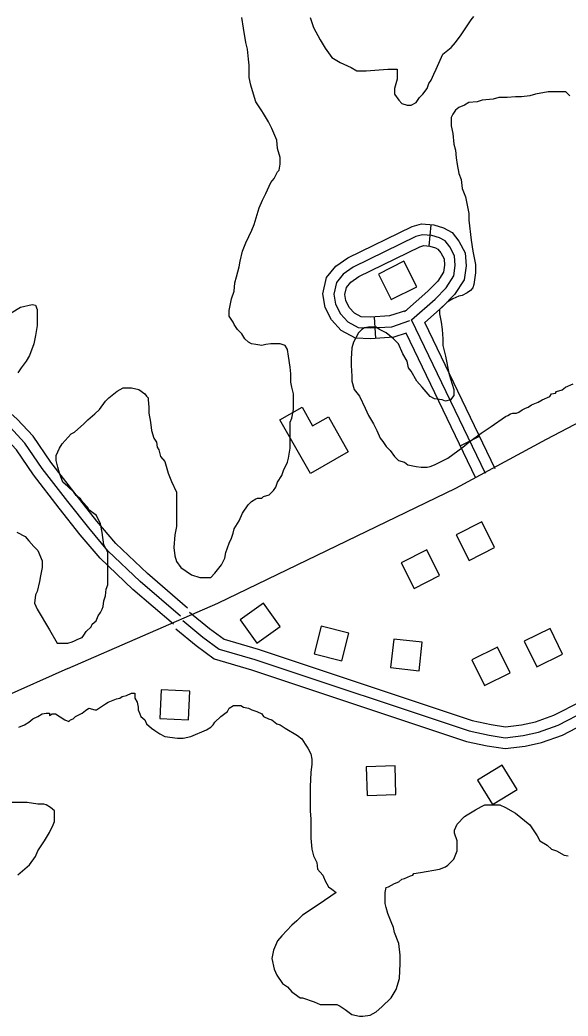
# Model space of a CAD drawing. Extents: x 3245246 to 3283090, y 806824 to 832173.
# Drawn here: x 3263159 to 3263922, y 826662 to 828051 of the extents above; entities that cross this region are included whole.
import ezdxf

# ---------------------------------------------------------------- set-up
doc = ezdxf.new("R2010")
doc.units = 0
for name, color, linetype in [('V-BLDG-OTLN', 7, 'Continuous'), ('V-ROAD-CNTR', 7, 'Continuous'), ('V-SITE-VEGE', 7, 'Continuous')]:
    doc.layers.add(name, color=color, linetype=linetype)

msp = doc.modelspace()

# ---------------------------------------------------------------- linework, layer by layer
at = {"layer": 'V-BLDG-OTLN'}
for points in [[(3263693.7, 827715), (3263658, 827697), (3263676, 827661.3), (3263711.7, 827679.3)], [(3263616.1, 827449), (3263563.5, 827419.1), (3263520.9, 827493.8), (3263551.6, 827511.3), (3263566.4, 827485.2), (3263588.4, 827497.7)], [(3263802, 827351.3), (3263766.3, 827333.3), (3263784.3, 827297.6), (3263820, 827315.6)], [(3263725.4, 827312.4), (3263689.7, 827294.4), (3263707.7, 827258.7), (3263743.4, 827276.7)], [(3263465.4, 827214.8), (3263488.7, 827182.3), (3263521.2, 827205.5), (3263497.9, 827238)], [(3263568.4, 827167.4), (3263607.1, 827157.5), (3263617, 827196.2), (3263578.3, 827206.2)], [(3263897.2, 827202.8), (3263861.3, 827185.2), (3263878.9, 827149.3), (3263914.8, 827166.9)], [(3263674.9, 827148.3), (3263714.7, 827143.8), (3263719.2, 827183.6), (3263679.4, 827188.1)], [(3263824.1, 827176.7), (3263788.2, 827159.1), (3263805.8, 827123.2), (3263841.7, 827140.8)], [(3263395.3, 827115.6), (3263355.4, 827117.4), (3263353.6, 827077.4), (3263393.5, 827075.6)], [(3263681.2, 827011.3), (3263641.2, 827009.9), (3263642.6, 826970), (3263682.5, 826971.4)], [(3263830.4, 827012.3), (3263796.2, 826991.5), (3263817, 826957.3), (3263851.2, 826978.1)]]:
    msp.add_lwpolyline(points, close=True, dxfattribs=at)
at = {"layer": 'V-ROAD-CNTR'}
for p, q in [((3263731, 827765.8), (3263728.2, 827735.9)), ((3263654.4, 827607.2), (3263652.5, 827637.1)), ((3263772.1, 827457.6), (3263799.1, 827470.7))]:
    msp.add_line(p, q, dxfattribs=at)
for points in [[(3263225.2, 827146.8), (3263434.5, 827238), (3263766.1, 827398.3), (3263892.3, 827466.7), (3264036.8, 827542.5), (3264276.3, 827655), (3264584, 827804), (3264779.3, 827895), (3264940.9, 827973.4), (3265139.8, 828069.7), (3265312.4, 828154.4), (3265843.4, 828421), (3266086.6, 828544.7), (3266325.6, 828663.6), (3266499.4, 828751), (3266671.6, 828832.9), (3266888.3, 828938.1), (3267352.5, 829164.8)], [(3263385.4, 827213.9), (3263413.5, 827190.9), (3263436.2, 827174), (3263485.9, 827159.5), (3263784.6, 827059.9), (3263812.4, 827054), (3263834.8, 827050.5), (3263860, 827053.6), (3263881.3, 827058.1), (3263908.4, 827067.9), (3263947.8, 827088.3), (3264432.5, 827329.3), (3264741.3, 827477.1), (3265123.7, 827658.9), (3265136.3, 827667.8), (3265144.6, 827683.8), (3265151.2, 827702.7), (3265153, 827721.5), (3265100.9, 828050.9)], [(3263696.6, 827614.4), (3263679.5, 827608.8), (3263647.1, 827606.7), (3263625.9, 827607.7), (3263606, 827618.3), (3263592.6, 827633.1), (3263583.8, 827650.4), (3263580.5, 827669.6), (3263585.9, 827692), (3263598.8, 827707.9), (3263615.4, 827719.5), (3263705, 827763.2), (3263718.3, 827767), (3263735.5, 827765.4), (3263748.8, 827761.4), (3263760.8, 827755.1), (3263770.2, 827742.9), (3263779, 827726.4), (3263780.2, 827708.3), (3263777.5, 827688.9), (3263764.3, 827668.4), (3263747.4, 827651.1), (3263722.7, 827629.4)], [(3263704.2, 827633.2), (3263737, 827662), (3263752.5, 827677.8), (3263763.1, 827694.3), (3263765.1, 827708.8), (3263764.2, 827722.2), (3263757.6, 827734.7), (3263750.9, 827743.3), (3263743.1, 827747.4), (3263732.6, 827750.6), (3263719.7, 827751.8), (3263710.4, 827749.1), (3263623, 827706.5), (3263609.1, 827696.8), (3263599.7, 827685.2), (3263595.8, 827669.1), (3263598.2, 827655.2), (3263605.1, 827641.7), (3263615.3, 827630.3), (3263629.9, 827622.5), (3263647, 827621.8), (3263676.6, 827623.6), (3263702, 827632)], [(3263697.3, 827646.3), (3263673.7, 827638.5), (3263646.8, 827636.8), (3263634, 827637.3), (3263624.7, 827642.3), (3263617.5, 827650.3), (3263612.6, 827660), (3263611.1, 827668.6), (3263613.5, 827678.4), (3263619.4, 827685.7), (3263630.6, 827693.6), (3263715.9, 827735.1), (3263721.2, 827736.6), (3263729.7, 827735.8), (3263737.4, 827733.5), (3263741, 827731.6), (3263744.9, 827726.6), (3263749.5, 827718), (3263750.1, 827709.3), (3263748.7, 827699.6), (3263740.7, 827687.2), (3263726.7, 827672.9), (3263694.3, 827644.4)], [(3263392, 827231.3), (3263336.2, 827279.3), (3263292, 827321.3), (3263265.9, 827352.4), (3263237, 827389.2), (3263201.8, 827434.6), (3263177, 827470.7), (3263154.8, 827494.8), (3263128.3, 827518.1), (3263104.3, 827524.6), (3263082.8, 827526.8), (3263069.4, 827525), (3263049.3, 827522), (3262973, 827510.2), (3262894.7, 827497.8), (3262868.5, 827498.3), (3262833.2, 827507.9), (3262800.4, 827520.8), (3262766.9, 827535.8), (3262735.3, 827561.1), (3262696.9, 827591.8), (3262654.1, 827622.5), (3262614.8, 827644), (3262590, 827648.3)], [(3263382.2, 827220), (3263326.1, 827268.1), (3263281.1, 827311), (3263254.3, 827342.9), (3263225.2, 827379.9), (3263189.7, 827425.7), (3263165.2, 827461.3), (3263144.3, 827484.1), (3263121, 827504.5), (3263101.6, 827509.8), (3263083, 827511.7), (3263071.6, 827510.2), (3263051.6, 827507.1), (3262975.4, 827495.4), (3262895.7, 827482.8), (3262866.3, 827483.3), (3262828.4, 827493.7), (3262794.6, 827507), (3262759, 827522.8), (3262726, 827549.4), (3262687.9, 827579.9), (3262646.1, 827609.8), (3262609.8, 827629.6), (3262587.4, 827633.6)], [(3263807.3, 827419.1), (3263704.1, 827633.3)], [(3263820.9, 827425.6), (3263722.7, 827629.4)], [(3263372.5, 827208.6), (3263316, 827257), (3263270.2, 827300.8), (3263242.6, 827333.4), (3263213.4, 827370.7), (3263177.6, 827416.8), (3263153.5, 827451.9), (3263133.8, 827473.3), (3263113.7, 827490.9), (3263098.8, 827495), (3263083.2, 827496.6), (3263073.7, 827495.3), (3263053.9, 827492.3), (3262977.7, 827480.6), (3262896.7, 827467.8), (3262864.2, 827468.4), (3262823.7, 827479.4), (3262788.8, 827493.1), (3262751.1, 827509.9), (3262716.6, 827537.7), (3262678.8, 827567.9), (3262638.1, 827597.1), (3262604.8, 827615.3), (3262584.8, 827618.8)], [(3263793.8, 827412.6), (3263696.6, 827614.4)], [(3263394.9, 827225.5), (3263422.7, 827202.8), (3263443, 827187.7), (3263490.4, 827173.9), (3263788.6, 827074.4), (3263815.1, 827068.7), (3263835.1, 827065.6), (3263857.5, 827068.4), (3263877.1, 827072.6), (3263902.4, 827081.7), (3263941, 827101.6), (3264371, 827315.4)], [(3263375.9, 827202.3), (3263404.2, 827179.1), (3263429.4, 827160.4), (3263481.4, 827145.2), (3263780.7, 827045.4), (3263809.6, 827039.2), (3263834.6, 827035.3), (3263862.5, 827038.7), (3263885.4, 827043.7), (3263914.4, 827054.2), (3263954.5, 827074.9), (3264383.3, 827288)], [(3263225.2, 827146.8), (3263133.8, 827106.2), (3262867.6, 826969.5), (3262653.7, 826861.5), (3262557.2, 826820.9)]]:
    msp.add_lwpolyline(points, dxfattribs=at)
at = {"layer": 'V-SITE-VEGE'}
for points in [[(3263562.9, 828054.8), (3263567.6, 828040.8), (3263576.9, 828023.3), (3263583.9, 828011.7), (3263593.2, 827998.9), (3263604.8, 827991.9), (3263620, 827984.9), (3263628.1, 827980.3), (3263640.9, 827980.3), (3263671.2, 827982.6), (3263684, 827982.6), (3263684, 827968.6), (3263680.5, 827955.8), (3263680.5, 827947.7), (3263686.3, 827939.5), (3263690.9, 827934.9), (3263697.9, 827932.6), (3263703.7, 827932.6), (3263710.7, 827936), (3263715.4, 827943), (3263720, 827947.7), (3263725.8, 827955.8), (3263728.2, 827962.8), (3263731.7, 827967.5), (3263735.2, 827975.6), (3263738.6, 827982.6), (3263748, 828003.5), (3263759.6, 828012.8), (3263765.4, 828019.8), (3263773.6, 828030.3), (3263787.5, 828051.2), (3263791, 828055.9)], [(3263154.4, 827336.9), (3263166, 827331), (3263170.7, 827325.2), (3263177.7, 827317.1), (3263183.5, 827311.3), (3263189.3, 827297.3), (3263189.3, 827288), (3263187, 827276.3), (3263185.8, 827268.2), (3263182.3, 827254.2), (3263180, 827249.6), (3263178.8, 827237.9), (3263182.3, 827229.8), (3263199.8, 827200.7), (3263210.2, 827182.1), (3263225.4, 827182.1), (3263231.2, 827184.4), (3263234.7, 827185.6), (3263239.3, 827187.9), (3263245.2, 827190.2), (3263247.5, 827193.7), (3263251, 827198.4), (3263258, 827205.3), (3263259.1, 827208.8), (3263264.9, 827213.5), (3263267.3, 827220.5), (3263270.8, 827225.1), (3263273.1, 827229.8), (3263274.3, 827233.3), (3263275.4, 827241.4), (3263277.7, 827248.4), (3263278.9, 827257.7), (3263281.2, 827263.5), (3263281.2, 827308.9), (3263278.9, 827313.6), (3263275.4, 827319.4), (3263273.1, 827336.8), (3263270.8, 827348.5), (3263265, 827360.1), (3263254.5, 827368.3), (3263253.3, 827371.7), (3263246.3, 827378.7), (3263242.9, 827383.4), (3263237, 827388), (3263233.5, 827392.7), (3263225.4, 827400.8), (3263218.4, 827406.7), (3263213.8, 827419.5), (3263211.4, 827427.6), (3263209.1, 827436.9), (3263209.1, 827443.9), (3263213.8, 827454.4), (3263217.3, 827460.2), (3263230.1, 827474.2), (3263234.7, 827476.5), (3263247.5, 827488.1), (3263253.3, 827493.9), (3263262.7, 827502.1), (3263269.6, 827507.9), (3263277.8, 827519.5), (3263282.4, 827524.2), (3263294.1, 827533.5), (3263302.2, 827538.1), (3263313.9, 827538.1), (3263324.3, 827535.8), (3263332.5, 827530), (3263334.8, 827526.5), (3263337.1, 827524.2), (3263337.1, 827521.8), (3263338.3, 827511.4), (3263338.3, 827503.2), (3263340.6, 827490.4), (3263341.8, 827478.8), (3263345.3, 827468.3), (3263348.8, 827462.5), (3263349.9, 827455.5), (3263352.2, 827452), (3263354.6, 827442.7), (3263360.4, 827435.7), (3263365, 827419.4), (3263369.7, 827407.8), (3263376.7, 827392.7), (3263376.7, 827345), (3263374.3, 827333.3), (3263373.2, 827315.9), (3263374.3, 827304.2), (3263376.7, 827296.1), (3263382.5, 827288), (3263397.6, 827277.5), (3263409.2, 827274), (3263424.4, 827274), (3263430.2, 827279.8), (3263439.5, 827291.4), (3263444.2, 827300.7), (3263445.3, 827308.9), (3263450, 827321.7), (3263453.5, 827328.7), (3263455.8, 827335.6), (3263457, 827341.5), (3263463.9, 827353.1), (3263468.6, 827363.6), (3263476.7, 827375.2), (3263481.4, 827379.9), (3263487.2, 827383.4), (3263489.5, 827384.5), (3263495.4, 827384.5), (3263497.7, 827386.8), (3263505.8, 827389.2), (3263511.7, 827395), (3263515.1, 827399.6), (3263517.5, 827406.6), (3263523.3, 827415.9), (3263525.6, 827422.9), (3263531.4, 827434.5), (3263532.6, 827440.4), (3263534.9, 827454.3), (3263534.9, 827490.4), (3263537.3, 827496.2), (3263539.6, 827507.9), (3263539.6, 827530), (3263537.3, 827539.3), (3263536.1, 827546.3), (3263536.1, 827557.9), (3263535, 827567.2), (3263532.6, 827582.3), (3263531.5, 827591.6), (3263528, 827597.5), (3263521, 827599.8), (3263508.2, 827599.8), (3263501.2, 827598.6), (3263495.4, 827597.5), (3263487.2, 827598.6), (3263481.4, 827599.8), (3263476.8, 827602.1), (3263472.1, 827606.8), (3263467.5, 827613.8), (3263461.7, 827619.6), (3263457, 827626.6), (3263455.8, 827630), (3263450, 827638.2), (3263450, 827646.3), (3263453.5, 827662.6), (3263457, 827673.1), (3263458.2, 827684.7), (3263460.5, 827692.9), (3263464, 827706.8), (3263465.2, 827715), (3263468.6, 827729), (3263473.3, 827740.6), (3263481.5, 827758), (3263484.9, 827766.2), (3263491.9, 827789.5), (3263496.6, 827799.9), (3263501.2, 827809.2), (3263508.2, 827824.4), (3263512.9, 827830.2), (3263517.5, 827839.5), (3263519.9, 827841.8), (3263521, 827850), (3263521, 827859.3), (3263517.5, 827872.1), (3263516.4, 827883.7), (3263509.4, 827900), (3263504.7, 827909.3), (3263497.8, 827920.9), (3263495.4, 827924.4), (3263487.3, 827937.2), (3263483.8, 827947.7), (3263480.3, 827960.5), (3263478, 827971), (3263478, 827988.4), (3263476.8, 827996.6), (3263475.7, 828010.6), (3263473.3, 828019.9), (3263469.9, 828039.6), (3263467.5, 828054.8)], [(3263924.8, 827945.3), (3263919, 827951.1), (3263894.6, 827951.1), (3263877.1, 827947.7), (3263869, 827945.3), (3263857.3, 827944.2), (3263849.2, 827944.2), (3263837.5, 827943), (3263825.9, 827943), (3263817.8, 827940.7), (3263802.6, 827939.5), (3263795.7, 827937.2), (3263784, 827936), (3263778.2, 827932.5), (3263770.1, 827929.1), (3263765.4, 827925.6), (3263761.9, 827919.7), (3263759.6, 827915.1), (3263759.6, 827903.5), (3263761.9, 827893), (3263763.1, 827877.9), (3263765.4, 827869.7), (3263766.6, 827859.2), (3263767.7, 827849.9), (3263770, 827837.1), (3263773.5, 827829), (3263774.7, 827816.2), (3263779.3, 827804.5), (3263784, 827781.3), (3263784, 827772), (3263787.5, 827744), (3263789.8, 827728.9), (3263793.3, 827710.3), (3263793.3, 827698.7), (3263791, 827682.4), (3263789.8, 827677.7), (3263786.3, 827674.2), (3263781.7, 827670.7), (3263774.7, 827667.2), (3263770, 827666.1), (3263761.9, 827662.6), (3263756.1, 827659.1), (3263753.7, 827657.9), (3263743.3, 827647.5), (3263743.3, 827641.6), (3263745.6, 827630), (3263746.7, 827619.5), (3263747.9, 827606.7), (3263747.9, 827597.4), (3263751.4, 827582.3), (3263756, 827559), (3263758.4, 827550.9), (3263763, 827535.8), (3263763, 827527.6), (3263758.4, 827521.8), (3263751.4, 827519.5), (3263746.7, 827521.8), (3263736.3, 827523), (3263730.4, 827526.4), (3263718.8, 827539.2), (3263711.8, 827547.4), (3263703.7, 827561.4), (3263700.2, 827566), (3263697.9, 827575.3), (3263692, 827585.8), (3263686.2, 827599.8), (3263679.2, 827606.7), (3263668.8, 827614.9), (3263659.5, 827619.5), (3263654.8, 827623), (3263644.3, 827623), (3263638.5, 827621.9), (3263635, 827619.6), (3263630.4, 827614.9), (3263623.4, 827602.1), (3263621.1, 827594), (3263619.9, 827578.8), (3263619.9, 827569.5), (3263621.1, 827554.4), (3263621.1, 827547.4), (3263624.5, 827535.8), (3263631.5, 827526.5), (3263639.7, 827510.2), (3263644.3, 827499.7), (3263651.3, 827488.1), (3263656, 827478.7), (3263660.6, 827468.3), (3263664.1, 827463.6), (3263668.8, 827456.6), (3263674.6, 827450.8), (3263680.4, 827442.7), (3263686.2, 827436.9), (3263694.4, 827434.5), (3263699, 827431), (3263710.6, 827428.7), (3263717.6, 827427.5), (3263725.8, 827427.5), (3263730.4, 827428.7), (3263736.2, 827431), (3263754.9, 827440.3), (3263775.8, 827455.5), (3263784, 827462.4), (3263801.4, 827475.2), (3263815.4, 827484.5), (3263835.2, 827498.5), (3263838.6, 827499.7), (3263842.1, 827502), (3263845.6, 827503.2), (3263850.3, 827503.2), (3263853.8, 827504.3), (3263858.4, 827507.8), (3263863.1, 827510.1), (3263866.6, 827511.3), (3263871.2, 827514.8), (3263880.5, 827518.3), (3263886.4, 827521.8), (3263896.8, 827526.4), (3263899.2, 827529.9), (3263905, 827531.1), (3263906.1, 827533.4), (3263914.3, 827535.7), (3263918.9, 827539.2), (3263929.4, 827543.9)], [(3263146.3, 827642.9), (3263159.1, 827651), (3263175.4, 827654.5), (3263180.1, 827653.4), (3263182.4, 827647.5), (3263182.4, 827625.4), (3263180.1, 827611.5), (3263177.7, 827599.8), (3263171.9, 827583.5), (3263167.2, 827575.4), (3263160.3, 827566.1), (3263155.6, 827559.1)], [(3263156.9, 827065.1), (3263165, 827068.5), (3263170.8, 827072), (3263176.6, 827076.7), (3263183.6, 827080.2), (3263189.4, 827083.7), (3263195.3, 827084.8), (3263199.9, 827084.8), (3263199.9, 827081.3), (3263203.4, 827083.7), (3263208.1, 827083.7), (3263220.9, 827075.5), (3263226.7, 827073.2), (3263229, 827075.5), (3263232.5, 827076.7), (3263236, 827080.2), (3263245.3, 827084.8), (3263250, 827088.3), (3263254.6, 827091.8), (3263262.8, 827089.5), (3263265.1, 827089.5), (3263270.9, 827093), (3263277.9, 827097.6), (3263281.4, 827100), (3263293, 827104.6), (3263297.7, 827105.8), (3263301.2, 827108.1), (3263307, 827109.3), (3263314, 827112.7), (3263318.6, 827112.7), (3263318.6, 827105.8)], [(3263318.6, 827105.8), (3263322.1, 827099.9), (3263323.3, 827093), (3263323.3, 827089.5), (3263325.6, 827083.7), (3263326.8, 827080.2), (3263332.6, 827075.5), (3263334.9, 827069.7), (3263341.9, 827063.9), (3263346.5, 827060.4), (3263353.5, 827055.7), (3263360.5, 827052.2), (3263377.9, 827049.9), (3263386.1, 827049.9), (3263396.6, 827052.2), (3263418.7, 827061.5), (3263424.5, 827065), (3263428, 827068.5), (3263430.3, 827072), (3263438.5, 827080.1), (3263447.8, 827087.1), (3263450.1, 827091.8), (3263455.9, 827095.3), (3263458.2, 827095.3), (3263466.4, 827095.3), (3263469.9, 827092.9), (3263476.9, 827091.8), (3263481.5, 827089.4), (3263488.5, 827087.1), (3263495.5, 827083.6), (3263497.8, 827080.1), (3263504.8, 827076.6), (3263509.4, 827075.5), (3263516.4, 827069.7), (3263521.1, 827068.5), (3263528.1, 827063.8), (3263545.5, 827053.4), (3263551.3, 827048.7), (3263556, 827041.7), (3263559.5, 827035.9), (3263564.1, 827027.8), (3263565.3, 827020.8), (3263565.3, 827013.8), (3263564.1, 827002.2), (3263563, 826982.4), (3263563, 826948.6), (3263564.1, 826937), (3263564.1, 826910.2), (3263565.3, 826895.1), (3263567.6, 826885.8), (3263572.2, 826876.5), (3263573.4, 826867.2), (3263580.4, 826859), (3263581.6, 826856.7), (3263583.9, 826850.9), (3263588.5, 826842.7), (3263593.2, 826839.3), (3263599, 826834.6), (3263575.7, 826818.3), (3263552.5, 826803.2), (3263544.3, 826795), (3263537.3, 826789.2), (3263523.4, 826774.1), (3263517.5, 826767.1), (3263511.7, 826754.3), (3263509.4, 826742.7), (3263512.9, 826727.6), (3263516.4, 826719.4), (3263524.5, 826707.8), (3263531.5, 826703.1), (3263537.3, 826696.1), (3263540.8, 826693.8), (3263549, 826688), (3263552.4, 826688), (3263568.7, 826682.2), (3263576.9, 826678.7), (3263600.1, 826678.7), (3263604.8, 826676.3), (3263611.8, 826671.7), (3263621.1, 826664.7), (3263631.6, 826662.4), (3263636.2, 826662.4), (3263646.7, 826663.5), (3263654.8, 826668.2), (3263663, 826675.2), (3263675.8, 826688), (3263682.8, 826699.6), (3263687.4, 826714.7), (3263688.6, 826735.7), (3263688.6, 826747.3), (3263686.3, 826763.6), (3263680.5, 826778.7), (3263679.3, 826785.7), (3263675.8, 826793.9), (3263671.1, 826805.5), (3263668.8, 826813.6), (3263667.7, 826819.5), (3263667.7, 826834.6), (3263668.8, 826841.6), (3263672.3, 826842.7), (3263680.5, 826847.4)], [(3263155.7, 826859.1), (3263172, 826873.1), (3263180.1, 826884.7), (3263183.6, 826892.8), (3263192.9, 826906.8), (3263199.9, 826918.4), (3263204.6, 826928.9), (3263206.9, 826933.6), (3263206.9, 826948.7), (3263201.1, 826953.3), (3263195.2, 826956.8), (3263191.8, 826958), (3263183.6, 826958), (3263168.5, 826960.3), (3263141.7, 826960.3)], [(3263680.5, 826847.4), (3263686.3, 826849.7), (3263690.9, 826853.2), (3263694.4, 826854.4), (3263702.6, 826857.9), (3263706.1, 826859), (3263707.2, 826861.3), (3263716.5, 826862.5), (3263743.3, 826867.2), (3263751.5, 826870.6), (3263754.9, 826873), (3263763.1, 826881.1), (3263767.7, 826892.8), (3263767.7, 826906.7), (3263764.3, 826917.2), (3263764.3, 826921.8), (3263767.7, 826930), (3263778.2, 826940.5), (3263781.7, 826942.8), (3263793.4, 826949.8), (3263801.5, 826954.4), (3263806.2, 826956.8), (3263827.1, 826956.7), (3263835.2, 826953.3), (3263849.2, 826945.1), (3263869, 826928.8), (3263874.8, 826920.7), (3263879.5, 826913.7), (3263882.9, 826906.7), (3263893.4, 826900.9), (3263899.2, 826895.1), (3263906.2, 826892.7), (3263916.7, 826886.9), (3263922.5, 826885.8)]]:
    msp.add_lwpolyline(points, dxfattribs=at)

doc.saveas('drawing.dxf')
